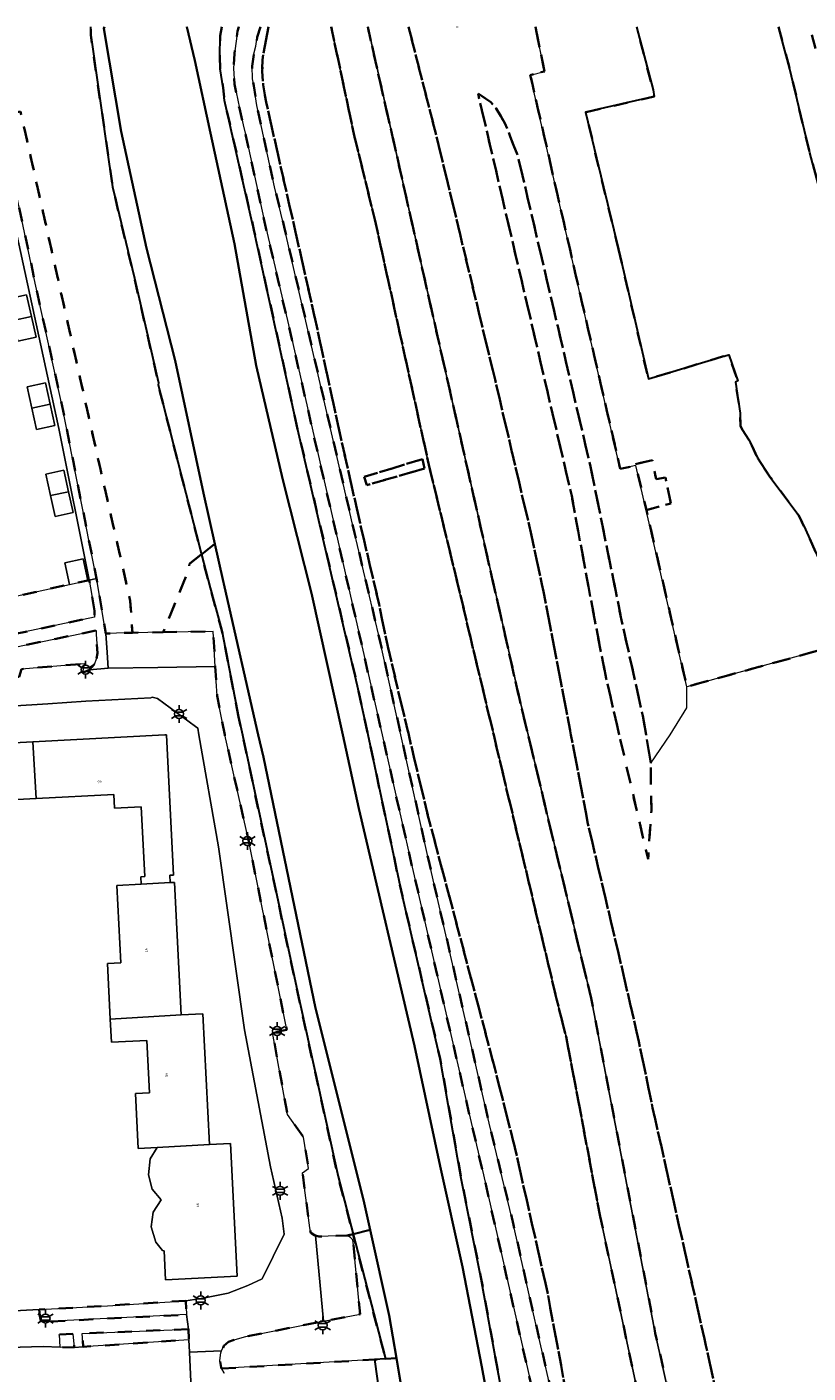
# Model space of a CAD drawing. Extents: x 105780 to 185197, y 477999 to 525027.
# Tile 347 of 562: x 107018 to 107129, y 479910 to 480100. Entities that reach past the tile are written whole.
import ezdxf
from ezdxf.enums import TextEntityAlignment as Align

# ---------------------------------------------------------------- set-up
doc = ezdxf.new("R2010")
doc.units = 0
doc.linetypes.add('XX-HIDDEN', pattern=[4, 2, -2])
for name, color, linetype, lineweight in [('B-GV-GR-MATERIAALGRENS-G', 252, 'XX-HIDDEN', 35), ('B-RO-IE-MEUBILAIR_WEGMEUBILAIR-S', 252, 'Continuous', 25), ('B-RO-IE-TERREINAFSCHEIDING_KUNSTMATIG_HEKWERK-G', 252, 'IE-TERREINAFSCHEIDING-KUNSTMATIG', 18), ('B-WE-GW-WATERGANG_SLOOT_INSTEEK-G', 252, 'Continuous', 30), ('B-XX-KG-KADASTRAAL_BEBOUWING-G', 252, 'Continuous', 20), ('B1-WE-GW-TALUD_KRUIN-G', 252, 'Continuous', 25), ('B1-WE-OG-BEBOUWING-T18', 7, 'Continuous', 18), ('B1-WE-OG-TERREIN_ERF-GV', 252, 'Continuous', 18), ('B1-WE-VH-VERHARDING_ASFALT-GV', 252, 'Continuous', 18), ('B1-WE-VH-VERHARDING_BETONSTRAATSTEEN-GV', 252, 'Continuous', 18), ('B1-WE-VH-VERHARDING_FUNDERING_ZAND-GV', 7, 'Continuous', 18), ('B1-WE-VH-VERHARDING_TEGEL-GV', 252, 'Continuous', 18)]:
    doc.layers.add(name, color=color, linetype=linetype, lineweight=lineweight)
doc.styles.add('NLCS-ISO', font='NLCS-ISO.ttf')
doc.styles.add('NLCS-ISO-M200-T18', font='NLCS-ISO.ttf', dxfattribs={"height": 0.36})
doc.linetypes.add('IE-TERREINAFSCHEIDING-KUNSTMATIG', pattern='A,4,[82,NLCS.SHX,S=0.75,R=90,X=0,Y=0],4,-2', length=10)

# ---------------------------------------------------------------- blocks, each defined once
blk = doc.blocks.new('B-SIE-WEG_LICHTMAST-SO')
at = {"ltscale": 0.1}
for p, q in [((-1.1, 0.63), (-2.19, 1.27)), ((0, 1.27), (0, 2.53)), ((1.1, 0.63), (2.19, 1.27)), ((-1.1, -0.63), (-2.19, -1.27)), ((0, -1.27), (0, -2.53)), ((1.1, -0.63), (2.19, -1.27))]:
    blk.add_line(p, q, dxfattribs=at)
at = {"flags": 128}
for points in [[(-1.16, 0.5), (1.16, 0.5)], [(-1.16, -0.5), (1.16, -0.5)]]:
    blk.add_lwpolyline(points, dxfattribs=at)
at = {"ltscale": 0.1}
blk.add_circle((0, 0), 1.27, dxfattribs=at)
at = {"style": 'NLCS-ISO'}
blk.add_attdef('TYPE', text='', height=1.8, dxfattribs=at).set_placement((0, 2.53), align=Align.BOTTOM_CENTER)

msp = doc.modelspace()

# ---------------------------------------------------------------- linework, layer by layer
at = {"layer": 'B-GV-GR-MATERIAALGRENS-G', "flags": 128}
for points in [[(106993.282, 480100.013), (106992.954, 480099.948), (106991.939, 480096.461), (106988.464, 480084.524), (106987.82, 480082.153), (106987.887, 480081.934), (106988.398, 480081.522), (106989.119, 480081.313), (106990.375, 480081.091), (106992.218, 480081.302), (106993.016, 480081.393), (106993.845, 480081.488), (107000, 480084.704), (107017.281, 480088.066), (107028.562, 480037.561), (107032.786, 480018.954), (107033.08, 480014.436), (107037.444, 480014.511), (107040.714, 480022.533), (107041.165, 480024.19), (107042.854, 480025.506), (107036.732, 480049.453), (107036.751, 480049.726), (107033.365, 480064.523), (107030.285, 480077.437), (107029.729, 480081.306), (107027.206, 480098.863), (107027.184, 480100.013)], [(107045.711, 480100.013), (107045.487, 480098.735), (107045.456, 480095.827), (107045.496, 480094.113), (107045.912, 480091.416), (107046.094, 480089.607), (107046.994, 480085.671), (107050.263, 480071.371), (107056.555, 480042.676), (107060.677, 480025.021), (107064.908, 480006.902), (107066.379, 480000), (107071.236, 479977.207), (107076.592, 479954.258), (107079.518, 479937.592), (107082.288, 479923.66), (107085.327, 479906.896), (107087.137, 479897.733), (107087.49, 479894.114), (107092.398, 479895.129), (107082.711, 479937.85), (107080.967, 479945.229), (107072.496, 479981.948), (107068.397, 480000), (107055.608, 480055.898), (107051.667, 480072.889), (107049.109, 480084.617), (107048.747, 480086.176), (107048.199, 480088.533), (107047.498, 480091.913), (107047.395, 480094.129), (107047.521, 480096.274), (107047.957, 480099.406), (107048.145, 480100.013)], [(107051.196, 480100.013), (107050.722, 480098.548), (107050.518, 480097.276), (107050.265, 480096.207), (107050.026, 480094.45), (107050.047, 480092.66), (107050.252, 480091.709), (107050.672, 480088.895), (107053.16, 480077.421), (107054.633, 480071.372), (107064.475, 480028.569), (107067.848, 480014.244), (107068.147, 480012.972), (107071.022, 480000), (107074.919, 479982.417), (107083.505, 479945.143), (107086.955, 479930.777), (107089.252, 479920.479), (107096.519, 479888.823), (107099.12, 479877.164), (107101.928, 479863.866), (107104.823, 479849.715), (107106.336, 479841.607), (107107.783, 479832.624), (107108.297, 479827.144), (107108.679, 479822.261), (107108.964, 479816.297), (107109.611, 479793.955), (107109.877, 479782.689), (107111.092, 479709.061), (107111.249, 479705.028), (107111.376, 479703.166), (107111.82, 479699.327), (107112.766, 479694.439), (107113.544, 479691.719), (107115.493, 479687.11), (107116.713, 479684.537), (107118, 479682.034), (107119.346, 479679.942), (107120.528, 479678.309), (107122.728, 479675.501), (107125.345, 479672.429), (107129.884, 479667.517), (107133.286, 479663.692), (107137.16, 479659.483), (107140.353, 479655.825), (107140.883, 479655.163), (107142.746, 479652.833), (107145.37, 479649.418), (107148.597, 479645.025), (107158.587, 479631.146), (107163.575, 479624.077), (107164.955, 479622.323), (107165.204, 479622.503), (107163.935, 479624.335), (107162.594, 479626.196), (107161.524, 479627.682), (107149.447, 479644.451), (107150.731, 479645.405), (107149.122, 479647.567), (107147.857, 479649.079), (107146.964, 479650.804), (107146.065, 479652.803), (107145.219, 479655.486), (107144.054, 479660.951), (107142.704, 479667.901), (107141.73, 479673.25), (107140.511, 479680.442), (107139.331, 479692.047), (107138.877, 479703.361), (107138.851, 479704.532), (107138.647, 479713.756), (107138.23, 479725.669), (107138.298, 479738.124), (107137.846, 479749.266), (107137.652, 479762.741), (107137.667, 479775.245), (107137.425, 479786.957), (107137.438, 479799.564), (107137.09, 479820.75), (107138.363, 479811.13), (107138.558, 479803.044), (107138.971, 479790.532), (107139.813, 479777.208), (107140.495, 479770.329), (107140.81, 479763.032), (107141.437, 479753.193), (107141.573, 479744.729), (107141.96, 479734.919), (107142.359, 479726.94), (107143.335, 479700.499), (107144.508, 479686.892), (107146.139, 479666.453), (107146.704, 479662.565), (107147.632, 479660.037), (107148.838, 479658.114), (107149.741, 479657.484), (107150.721, 479657.249), (107151.196, 479657.464), (107152.46, 479658.448), (107152.659, 479663.342), (107152.262, 479678.556), (107153.651, 479683.649), (107154.18, 479686.229), (107154.114, 479687.75), (107154.048, 479689.073), (107155.371, 479690.925), (107156.032, 479694.563), (107156.76, 479703.691), (107156.495, 479710.571), (107157.024, 479712.886), (107156.958, 479714.341), (107157.686, 479719.566), (107158.149, 479720.956), (107157.844, 479723.602), (107158.413, 479730.811), (107157.884, 479740.667), (107157.024, 479753.499), (107156.429, 479760.246), (107156.892, 479761.966), (107157.09, 479763.818), (107157.09, 479766.332), (107157.355, 479767.787), (107157.223, 479772.02), (107156.363, 479773.409), (107156.561, 479774.468), (107157.09, 479777.246), (107156.627, 479781.148), (107156.561, 479785.382), (107157.289, 479789.02), (107157.355, 479792.724), (107157.355, 479794.444), (107155.834, 479796.362), (107155.834, 479797.42), (107157.09, 479801.852), (107157.715, 479804.491), (107157.752, 479804.498), (107158.281, 479811.245), (107157.818, 479818.719), (107157.09, 479819.315), (107157.156, 479820.77), (107157.156, 479828.84), (107157.289, 479834.197), (107157.553, 479838.828), (107158.546, 479843.392), (107158.942, 479847.294), (107158.985, 479847.328), (107158.083, 479853.578), (107158.678, 479868.13), (107159.538, 479880.698), (107159.607, 479883.987), (107159.339, 479887.247), (107159.075, 479893.993), (107158.612, 479896.309), (107157.686, 479900.806), (107157.024, 479905.437), (107158.083, 479911.853), (107158.149, 479916.02), (107157.686, 479919.129), (107156.363, 479918.864), (107155.304, 479920.253), (107154.378, 479923.627), (107153.783, 479927.331), (107153.651, 479930.44), (107155.767, 479935.07), (107156.826, 479937.044), (107156.492, 479937.773), (107156.241, 479938.692), (107156.325, 479940.197), (107155.823, 479941.097), (107155.823, 479942.036), (107156.11, 479942.762), (107155.942, 479943.778), (107155.327, 479944.977), (107154.72, 479947.006), (107152.149, 479961.721), (107152.138, 479962.334), (107151.882, 479963.09), (107150.417, 479965.957), (107149.526, 479970.276), (107148.521, 479975.632), (107148.292, 479976.499), (107148.085, 479977.079), (107147.765, 479977.723), (107147.229, 479978.35), (107146.945, 479979.231), (107146.882, 479980.525), (107146.314, 479982.757), (107145.404, 479986.857), (107144.384, 479990.985), (107143.679, 479994.542), (107142.446, 479998.383), (107142.118, 480000), (107141.952, 480000.818), (107139.815, 480006.81), (107139.177, 480008.296), (107137.933, 480010.403), (107137.48, 480011.361), (107137.312, 480012.378), (107137.161, 480012.944), (107136.735, 480013.758), (107111.432, 480006.816), (107105.728, 480031.759), (107104.221, 480038.042), (107102.028, 480037.596), (107096.316, 480062.441), (107089.312, 480093.208), (107091.322, 480093.737), (107090.049, 480100.013)], [(107052.299, 480100.013), (107051.576, 480096.195), (107051.48, 480095.344), (107051.434, 480093.773), (107051.568, 480091.852), (107051.98, 480089.4), (107058.454, 480060.801), (107059.223, 480057.248), (107062.293, 480043.062), (107065.26, 480029.916), (107067.936, 480018.472), (107068.757, 480014.452), (107069.112, 480012.712), (107072.131, 480000), (107074.735, 479989.036), (107084.296, 479952.919), (107087.124, 479941.728), (107091.732, 479921.286), (107094.99, 479903.842), (107101.277, 479874.765), (107103.605, 479866.144), (107105.374, 479857.288), (107107.504, 479844.506), (107109.162, 479832.945), (107110.261, 479817.233), (107111.96, 479789.868), (107115.002, 479755.092), (107115.25, 479749.811), (107116.003, 479733.784), (107115.759, 479713.8), (107116.148, 479703.152), (107116.328, 479696.553), (107117.117, 479691.815), (107117.901, 479688.052), (107118.861, 479684.858), (107120.017, 479682.078), (107121.618, 479679.308), (107123.705, 479676.207), (107126.922, 479672.292), (107128.971, 479670.097), (107130.027, 479669.555), (107130.695, 479669.485), (107131.236, 479669.77), (107131.818, 479670.552), (107132.542, 479671.834), (107132.918, 479673.381), (107133.255, 479675.937), (107133.249, 479680.864), (107130.983, 479749.44), (107130.979, 479749.711), (107130.684, 479767.668), (107130.104, 479784.624), (107129.953, 479800.768), (107129.984, 479810.245), (107130.195, 479817.742), (107129.97, 479825.588), (107129.274, 479834.656), (107128.932, 479840.874), (107128.481, 479846.56), (107127.483, 479852.234), (107114.136, 479913.742), (107106.604, 479947.325), (107104.652, 479956.69), (107102.142, 479967.572), (107097.461, 479987.429), (107095.051, 480000), (107090.964, 480021.317), (107089.486, 480028.175), (107084.331, 480050.216), (107076.197, 480083.965), (107072.11, 480100.013)], [(107072.11, 480100.013), (107076.197, 480083.965), (107084.331, 480050.216), (107089.486, 480028.175), (107090.964, 480021.317), (107095.051, 480000), (107097.461, 479987.429), (107102.142, 479967.572), (107104.652, 479956.69), (107106.604, 479947.325), (107114.136, 479913.742), (107127.483, 479852.234), (107128.481, 479846.56), (107128.932, 479840.874), (107129.274, 479834.656), (107129.97, 479825.588), (107130.195, 479817.742), (107129.984, 479810.245), (107129.953, 479800.768), (107130.104, 479784.624), (107130.684, 479767.668), (107130.979, 479749.711), (107130.983, 479749.44), (107133.249, 479680.864), (107133.255, 479675.937), (107132.918, 479673.381), (107132.542, 479671.834), (107131.818, 479670.552), (107131.236, 479669.77), (107130.695, 479669.485), (107130.027, 479669.555), (107128.971, 479670.097), (107126.922, 479672.292), (107123.705, 479676.207), (107121.618, 479679.308), (107120.017, 479682.078), (107118.861, 479684.858), (107117.901, 479688.052), (107117.117, 479691.815), (107116.328, 479696.553), (107116.148, 479703.152), (107115.759, 479713.8), (107116.003, 479733.784), (107115.25, 479749.811), (107115.002, 479755.092), (107111.96, 479789.868), (107110.261, 479817.233), (107109.162, 479832.945), (107107.504, 479844.506), (107105.374, 479857.288), (107103.605, 479866.144), (107101.277, 479874.765), (107094.99, 479903.842), (107091.732, 479921.286), (107087.124, 479941.728), (107084.296, 479952.919), (107074.735, 479989.036), (107072.131, 480000), (107069.112, 480012.712), (107068.757, 480014.452), (107067.936, 480018.472), (107065.26, 480029.916), (107062.293, 480043.062), (107059.223, 480057.248), (107058.454, 480060.801), (107051.98, 480089.4), (107051.568, 480091.852), (107051.434, 480093.773), (107051.48, 480095.344), (107051.576, 480096.195), (107052.299, 480100.013)], [(107099.195, 479931.957), (107094.374, 479957.39), (107093.065, 479962.531), (107084.14, 480000), (107079.37, 480020.025), (107075.068, 480037.749), (107070.235, 480059.675), (107067.381, 480072.621), (107064.378, 480084.894), (107061.184, 480100.013)], [(107061.184, 480100.013), (107064.378, 480084.894), (107067.381, 480072.621), (107070.235, 480059.675), (107075.068, 480037.749), (107079.37, 480020.025), (107084.14, 480000), (107093.065, 479962.531), (107094.374, 479957.39), (107099.195, 479931.957), (107114.115, 479861.983), (107116.191, 479854.708), (107117.747, 479847.764), (107118.524, 479841.68), (107118.809, 479836.07), (107118.927, 479830.736), (107118.795, 479816.569), (107119.317, 479775.066), (107119.888, 479757.751), (107120.229, 479750.047), (107120.536, 479743.106), (107120.936, 479731.175), (107121.295, 479713.325), (107121.605, 479700.845), (107121.724, 479693.133), (107121.931, 479689.186), (107122.231, 479686.422), (107122.795, 479684.142), (107123.579, 479681.919), (107124.866, 479680.185), (107125.826, 479678.564), (107126.517, 479678.237), (107126.971, 479678.607), (107127.336, 479679.128), (107127.526, 479680.586), (107127.363, 479696.473), (107126.423, 479722.812), (107125.757, 479749.585), (107125.215, 479771.365), (107124.651, 479787.637), (107124.401, 479797.381), (107124.432, 479813.05), (107124.205, 479820.999), (107124.089, 479827.035), (107123.489, 479841.031), (107122.696, 479846.761), (107121.588, 479851.954), (107118.22, 479865.119), (107106.982, 479915.503), (107097.91, 479962.824)], [(107097.91, 479962.824), (107089.004, 480000), (107087.674, 480005.551), (107076.903, 480053.243), (107066.341, 480100.013)], [(107066.341, 480100.013), (107076.903, 480053.243), (107087.674, 480005.551), (107089.004, 480000), (107097.91, 479962.824), (107106.982, 479915.503), (107118.22, 479865.119), (107121.588, 479851.954), (107122.696, 479846.761), (107123.489, 479841.031), (107124.089, 479827.035), (107124.205, 479820.999), (107124.432, 479813.05), (107124.401, 479797.381), (107124.651, 479787.637), (107125.215, 479771.365), (107125.757, 479749.585), (107126.423, 479722.812), (107127.363, 479696.473), (107127.526, 479680.586), (107127.336, 479679.128), (107126.971, 479678.607), (107126.517, 479678.237), (107125.826, 479678.564), (107124.866, 479680.185), (107123.579, 479681.919), (107122.795, 479684.142), (107122.231, 479686.422), (107121.931, 479689.186), (107121.724, 479693.133), (107121.605, 479700.845), (107121.295, 479713.325), (107120.936, 479731.175), (107120.536, 479743.106), (107120.229, 479750.047), (107119.888, 479757.751), (107119.317, 479775.066), (107118.795, 479816.569), (107118.927, 479830.736), (107118.809, 479836.07), (107118.524, 479841.68), (107117.747, 479847.764), (107116.191, 479854.708), (107114.115, 479861.983), (107099.195, 479931.957)], [(107078.988, 480100.013), (107078.985, 480099.967), (107078.975, 480100.013)], [(107078.975, 480100.013), (107078.985, 480099.967), (107078.988, 480100.013)], [(107090.049, 480100.013), (107091.322, 480093.737), (107089.312, 480093.208), (107096.316, 480062.441), (107102.028, 480037.596), (107104.221, 480038.042), (107104.18, 480038.251), (107106.581, 480038.804), (107107.099, 480036.113), (107108.41, 480036.387), (107109.191, 480032.704), (107105.728, 480031.759), (107111.432, 480006.816), (107136.735, 480013.758), (107136.44, 480014.098), (107135.706, 480014.493), (107135.085, 480015.059), (107134.801, 480015.705), (107134.614, 480016.738), (107132.602, 480020.375), (107130.858, 480023.112), (107128.22, 480029.03), (107127.238, 480031.013), (107123.09, 480036.616), (107121.399, 480039.14), (107120.634, 480040.869), (107120.21, 480041.703), (107119.233, 480043.145), (107118.995, 480043.65), (107118.982, 480045.472), (107118.288, 480049.81), (107118.65, 480050.042), (107117.361, 480053.708), (107116.493, 480053.446), (107106.004, 480050.28), (107101.787, 480068.628)], [(107101.787, 480068.628), (107101.457, 480069.993), (107097.122, 480087.964), (107106.825, 480090.181), (107106.654, 480091.103), (107104.328, 480100.013)], [(107124.378, 480100.013), (107125.972, 480094.059), (107128.795, 480082.229), (107132.813, 480067.194), (107134.689, 480067.866), (107137.441, 480068.852), (107128.788, 480100.013)]]:
    msp.add_lwpolyline(points, dxfattribs=at)
for points in [[(107106.325, 479995.996), (107105.664, 480000), (107105.215, 480002.717), (107102.215, 480016.189), (107097.818, 480037.941), (107093.182, 480057.741), (107087.513, 480081.953), (107086.918, 480083.307), (107086.455, 480084.515), (107086.166, 480085.443), (107085.72, 480086.411), (107085.168, 480087.406), (107084.49, 480088.479), (107083.755, 480089.375), (107081.929, 480090.609), (107089.797, 480056.815), (107095.161, 480033.775), (107098.427, 480016.152), (107100.048, 480007.954), (107101.889, 480000), (107105.956, 479982.428), (107106.422, 479989.306)], [(107101.889, 480000), (107100.048, 480007.954), (107098.427, 480016.152), (107095.161, 480033.775), (107089.797, 480056.815), (107081.929, 480090.609), (107083.755, 480089.375), (107084.49, 480088.479), (107085.168, 480087.406), (107085.72, 480086.411), (107086.166, 480085.443), (107086.455, 480084.515), (107086.918, 480083.307), (107087.513, 480081.953), (107093.182, 480057.741), (107097.818, 480037.941), (107102.215, 480016.189), (107105.215, 480002.717), (107105.664, 480000), (107106.325, 479995.996), (107106.422, 479989.306), (107105.956, 479982.428)], [(107000, 480084.704), (106993.845, 480081.488), (107010.374, 480085.121), (107014.675, 480085.962), (107019.355, 480063.813), (107023.167, 480046.452), (107028.021, 480022.087), (107028.056, 480021.913), (107029.329, 480014.316), (107030.854, 480014.397), (107033.08, 480014.436), (107032.786, 480018.954), (107028.562, 480037.561), (107017.281, 480088.066)], [(107074.352, 480037.63), (107066.194, 480035.287), (107065.82, 480036.45), (107074.087, 480038.955)], [(107074.352, 480037.63), (107074.087, 480038.955), (107065.82, 480036.45), (107066.194, 480035.287)], [(107108.41, 480036.387), (107107.099, 480036.113), (107106.581, 480038.804), (107104.18, 480038.251), (107104.221, 480038.042), (107105.728, 480031.759), (107109.191, 480032.704)], [(107048.092, 480002.554), (107045.74, 480014.768), (107044.159, 480020.436), (107044.058, 480020.797), (107042.854, 480025.506), (107041.165, 480024.19), (107040.714, 480022.533), (107037.444, 480014.511), (107044.49, 480014.633), (107044.801, 480009.678), (107045.061, 480005.536), (107046.137, 480000), (107049.571, 479984.735), (107054.895, 479958.344), (107052.887, 479957.972), (107055.002, 479946.391), (107057.265, 479943.164), (107057.994, 479938.732), (107057.124, 479938.159), (107058.153, 479930.361), (107058.294, 479929.649), (107058.815, 479929.318), (107058.945, 479929.28), (107059.417, 479929.143), (107063.434, 479929.283), (107064.264, 479929.485), (107062.151, 479937.612), (107056.405, 479963.718), (107048.639, 480000)], [(107027.729, 480017.528), (107026.997, 480021.846), (107026.804, 480021.801), (107024.21, 480021.261), (107015.081, 480019.254), (107005.719, 480017.273), (107005.82, 480016.796), (107000.436, 480015.61), (107001.39, 480011.056), (107027.742, 480016.645)], [(107028.022, 480010.779), (107028.15, 480011.567), (107027.972, 480014.244), (107027.963, 480014.736), (107010.442, 480011.182), (107008.037, 480010.725), (107007.892, 480007.698), (107011.201, 480007.79), (107017.075, 480008.184), (107017.425, 480009.312), (107026.31, 480010.056), (107026.071, 480008.788), (107027.002, 480009.177), (107027.692, 480009.945)], [(107045.693, 479910.499), (107067.318, 479911.775), (107068.844, 479911.865), (107064.264, 479929.485), (107063.434, 479929.283), (107063.919, 479929.02), (107064.199, 479928.718), (107064.292, 479928.395), (107065.278, 479918.189), (107060.114, 479917.174), (107049.107, 479915.009), (107047.627, 479914.617), (107046.643, 479914.253), (107046.006, 479913.692), (107045.698, 479913.004), (107045.565, 479912.707), (107045.452, 479911.644), (107045.611, 479910.655)], [(107040.651, 479920.078), (107029.579, 479919.369), (107019.932, 479918.818), (107020.076, 479917.075), (107040.723, 479918.11)], [(107024.674, 479915.39), (107022.776, 479915.312), (107022.884, 479913.519), (107024.868, 479913.465)], [(107041.009, 479916.063), (107026.006, 479915.445), (107026.132, 479913.561), (107041.076, 479914.573)]]:
    msp.add_lwpolyline(points, close=True, dxfattribs=at)
at = {"layer": 'B-RO-IE-TERREINAFSCHEIDING_KUNSTMATIG_HEKWERK-G', "flags": 128}
for points in [[(107106.325, 479995.996), (107109.099, 480000), (107111.423, 480003.829), (107111.432, 480006.816), (107105.67, 480031.745), (107104.221, 480038.042), (107102.028, 480037.596), (107096.316, 480062.441), (107089.312, 480093.208), (107091.322, 480093.737), (107090.049, 480100.013)], [(107136.735, 480013.758), (107111.432, 480006.816)]]:
    msp.add_lwpolyline(points, dxfattribs=at)
at = {"layer": 'B-WE-GW-WATERGANG_SLOOT_INSTEEK-G', "flags": 128}
for points in [[(107027.184, 480100.013), (107027.206, 480098.863), (107029.729, 480081.306), (107030.285, 480077.437), (107033.365, 480064.523), (107036.751, 480049.726), (107036.732, 480049.453), (107042.854, 480025.506), (107044.733, 480026.97), (107043.135, 480034.146), (107039.124, 480052.872), (107035.088, 480068.753), (107031.491, 480085.25), (107029.048, 480099.777), (107029.125, 480100.013)], [(107029.125, 480100.013), (107029.048, 480099.777), (107031.491, 480085.25), (107035.088, 480068.753), (107039.124, 480052.872), (107043.135, 480034.146), (107044.733, 480026.97), (107045.848, 480021.963), (107046.084, 480020.932), (107050.873, 480000), (107051.591, 479996.86), (107058.959, 479961.39), (107065.724, 479934.335), (107066.678, 479930.073), (107069.378, 479918.003), (107070.389, 479911.956), (107072.928, 479896.699)], [(107047.5, 480069.394), (107044.122, 480085.014), (107041.906, 480095.263), (107040.794, 480100.013)], [(107040.794, 480100.013), (107041.906, 480095.263), (107044.122, 480085.014), (107047.5, 480069.394), (107050.56, 480052.204), (107054.322, 480036.046), (107058.403, 480020.03), (107062.814, 480000), (107065.099, 479989.627), (107072.959, 479956.07), (107076.588, 479939.063), (107079.747, 479924.852), (107082.454, 479910.714), (107083.946, 479902.793)], [(107066.379, 480000), (107064.908, 480006.902), (107060.677, 480025.021), (107056.555, 480042.676), (107050.263, 480071.371), (107046.994, 480085.671), (107046.094, 480089.607), (107045.912, 480091.416), (107045.496, 480094.113), (107045.456, 480095.827), (107045.487, 480098.735), (107045.711, 480100.013)], [(107104.328, 480100.013), (107106.654, 480091.103), (107106.825, 480090.181), (107097.122, 480087.964), (107101.457, 480069.993), (107101.787, 480068.628), (107106.004, 480050.28), (107116.493, 480053.446), (107117.361, 480053.708), (107118.65, 480050.042), (107118.288, 480049.81), (107118.982, 480045.472), (107118.995, 480043.65), (107119.233, 480043.145), (107120.21, 480041.703), (107120.634, 480040.869), (107121.399, 480039.14), (107123.09, 480036.616), (107127.238, 480031.013), (107128.22, 480029.03), (107130.858, 480023.112)], [(107135.318, 480057.988), (107133.388, 480065.043), (107132.813, 480067.194), (107128.795, 480082.229), (107125.972, 480094.059), (107124.378, 480100.013)], [(107083.946, 479902.793), (107082.454, 479910.714), (107079.747, 479924.852), (107076.588, 479939.063), (107072.959, 479956.07), (107065.099, 479989.627), (107062.814, 480000), (107058.403, 480020.03), (107054.322, 480036.046), (107050.56, 480052.204), (107047.5, 480069.394)], [(107085.327, 479906.896), (107082.288, 479923.66), (107079.518, 479937.592), (107076.592, 479954.258), (107071.236, 479977.207), (107066.379, 480000)]]:
    msp.add_lwpolyline(points, dxfattribs=at)
for points in [[(107044.733, 480026.97), (107042.854, 480025.506), (107044.058, 480020.797), (107044.159, 480020.436), (107045.74, 480014.768), (107048.092, 480002.554), (107048.639, 480000), (107056.405, 479963.718), (107062.151, 479937.612), (107064.264, 479929.485), (107066.678, 479930.073), (107065.724, 479934.335), (107058.959, 479961.39), (107051.591, 479996.86), (107050.873, 480000), (107046.084, 480020.932), (107045.848, 480021.963)], [(107066.678, 479930.073), (107064.264, 479929.485), (107068.844, 479911.865), (107070.389, 479911.956), (107069.378, 479918.003)], [(107070.389, 479911.956), (107068.844, 479911.865), (107067.318, 479911.775), (107070.173, 479891.325), (107073.573, 479891.403), (107073.539, 479891.813), (107072.928, 479896.699)]]:
    msp.add_lwpolyline(points, close=True, dxfattribs=at)
at = {"layer": 'B-XX-KG-KADASTRAAL_BEBOUWING-G', "flags": 128}
for points in [[(107016.217, 480058.564), (107018.81, 480059.112), (107018.124, 480062.165), (107015.539, 480061.584)], [(107018.81, 480059.112), (107016.217, 480058.564), (107016.88, 480055.614), (107019.465, 480056.195)], [(107018.864, 480046.17), (107021.473, 480046.722), (107020.813, 480049.758), (107018.207, 480049.191)], [(107021.473, 480046.722), (107018.864, 480046.17), (107019.52, 480043.154), (107022.126, 480043.721)], [(107024.072, 480034.342), (107023.402, 480037.39), (107020.854, 480036.83), (107021.52, 480033.802)], [(107024.072, 480034.342), (107021.52, 480033.802), (107022.167, 480030.861), (107024.715, 480031.421)], [(107024.21, 480021.261), (107026.804, 480021.801), (107026.123, 480024.89), (107023.535, 480024.319)], [(107019.023, 479999.034), (107000.185, 479998.057), (107001.225, 479978.013), (107005.695, 479978.245), (107005.176, 479988.255), (107008.827, 479988.444), (107008.723, 479990.446), (107019.486, 479991.004)], [(107019.023, 479999.034), (107019.486, 479991.004), (107030.475, 479991.574), (107030.574, 479989.666), (107034.321, 479989.86), (107034.834, 479979.984), (107034.265, 479979.951), (107034.306, 479978.922), (107038.42, 479979.132), (107038.383, 479980.168), (107038.916, 479980.196), (107037.889, 480000), (107037.657, 480000)], [(107038.42, 479979.132), (107034.306, 479978.922), (107030.897, 479978.749), (107031.452, 479967.817), (107029.551, 479967.721), (107029.951, 479959.852), (107039.969, 479960.445), (107039.018, 479979.162)], [(107039.969, 479960.445), (107029.951, 479959.852), (107030.117, 479956.586), (107035.104, 479956.839), (107035.479, 479949.447), (107033.524, 479949.348), (107033.919, 479941.577), (107036.604, 479941.714), (107043.986, 479942.138), (107043.049, 479960.602)], [(107043.986, 479942.138), (107036.604, 479941.714), (107035.606, 479940.115), (107035.354, 479937.867), (107035.867, 479935.839), (107037.146, 479934.324), (107036.032, 479932.562), (107035.759, 479930.503), (107036.399, 479928.349), (107037.342, 479927.148), (107037.572, 479927.106), (107037.779, 479923.031), (107047.893, 479923.544), (107046.94, 479942.288)]]:
    msp.add_lwpolyline(points, close=True, dxfattribs=at)
at = {"layer": 'B1-WE-GW-TALUD_KRUIN-G', "flags": 128}
for points in [[(107121.605, 479700.845), (107121.295, 479713.325), (107120.936, 479731.175), (107120.536, 479743.106), (107120.229, 479750.047), (107119.888, 479757.751), (107119.317, 479775.066), (107118.795, 479816.569), (107118.927, 479830.736), (107118.809, 479836.07), (107118.524, 479841.68), (107117.747, 479847.764), (107116.191, 479854.708), (107114.115, 479861.983), (107099.195, 479931.957), (107094.374, 479957.39), (107093.065, 479962.531), (107084.14, 480000), (107079.37, 480020.025), (107075.068, 480037.749), (107070.235, 480059.675), (107067.381, 480072.621), (107064.378, 480084.894), (107061.184, 480100.013)], [(107066.341, 480100.013), (107076.903, 480053.243), (107087.674, 480005.551), (107089.004, 480000), (107097.91, 479962.824), (107106.982, 479915.503), (107118.22, 479865.119)]]:
    msp.add_lwpolyline(points, dxfattribs=at)
at = {"layer": 'B1-WE-OG-TERREIN_ERF-GV', "flags": 128}
for points in [[(107013.791, 480084.176), (107013.504, 480084.116), (107014.145, 480081.043), (107011.534, 480080.499), (107010.893, 480083.572), (107001.882, 480081.645), (107003.235, 480075.25), (107004.547, 480069.05), (107005.858, 480062.85), (107007.17, 480056.65), (107008.478, 480050.465), (107009.793, 480044.25), (107011.105, 480038.05), (107012.411, 480031.874), (107013.738, 480025.604), (107015.081, 480019.254), (107024.21, 480021.261), (107023.535, 480024.319), (107026.123, 480024.89), (107026.804, 480021.801), (107026.997, 480021.846), (107026.987, 480021.907), (107022.699, 480043.283)], [(107015.539, 480061.584), (107018.124, 480062.165), (107018.81, 480059.112), (107019.465, 480056.195), (107016.88, 480055.614), (107016.217, 480058.564)], [(107020.813, 480049.758), (107021.473, 480046.722), (107022.126, 480043.721), (107019.52, 480043.154), (107018.864, 480046.17), (107018.207, 480049.191)], [(107023.402, 480037.39), (107024.072, 480034.342), (107024.715, 480031.421), (107022.167, 480030.861), (107021.52, 480033.802), (107020.854, 480036.83)]]:
    msp.add_lwpolyline(points, close=True, dxfattribs=at)
for points in [[(106994.168, 479917.476), (107019.932, 479918.818), (107029.579, 479919.369), (107040.651, 479920.078), (107043.079, 479920.446), (107046.629, 479921.128), (107049.41, 479922.212), (107051.414, 479923.186), (107054.53, 479929.454), (107054.237, 479931.75), (107052.592, 479939.005), (107048.941, 479958.356), (107045.249, 479984.198), (107042.479, 480000), (107042.315, 480000.936), (107042.011, 480001.209), (107036.635, 480005.137), (107035.892, 480005.352), (107035.678, 480005.222), (107026.508, 480004.749), (107021.116, 480004.413), (106999.776, 480003.083)], [(107000.185, 479998.057), (107019.023, 479999.034), (107037.657, 480000), (107037.889, 480000), (107038.916, 479980.196), (107038.383, 479980.168), (107038.42, 479979.132), (107039.018, 479979.162), (107039.969, 479960.445), (107043.049, 479960.602), (107043.986, 479942.138), (107046.94, 479942.288), (107047.893, 479923.544), (107037.779, 479923.031), (107037.572, 479927.106), (107037.342, 479927.148), (107036.399, 479928.349), (107035.759, 479930.503), (107036.032, 479932.562), (107037.146, 479934.324), (107035.867, 479935.839), (107035.354, 479937.867), (107035.606, 479940.115), (107036.604, 479941.714), (107033.919, 479941.577), (107033.524, 479949.348), (107035.479, 479949.447), (107035.104, 479956.839), (107030.117, 479956.586), (107029.951, 479959.852), (107029.551, 479967.721), (107031.452, 479967.817), (107030.897, 479978.749), (107034.306, 479978.922), (107034.265, 479979.951), (107034.834, 479979.984), (107034.321, 479989.86), (107030.574, 479989.666), (107030.475, 479991.574), (107019.486, 479991.004), (107008.723, 479990.446)], [(107011.249, 479829.931), (107027.462, 479830.854), (107040.582, 479831.517), (107040.045, 479836.517), (107042.18, 479836.684), (107041.05, 479855.338), (107041.216, 479855.547), (107044.24, 479855.734), (107044.339, 479855.873), (107042.363, 479885.746), (107041.155, 479912.801), (107041.076, 479914.573), (107026.132, 479913.561), (107024.868, 479913.465), (107022.884, 479913.519), (107020.494, 479913.585), (107015.574, 479913.445)], [(107070.173, 479891.325), (107067.318, 479911.775), (107045.693, 479910.499), (107046.039, 479909.844)]]:
    msp.add_lwpolyline(points, dxfattribs=at)
at = {"layer": 'B1-WE-VH-VERHARDING_ASFALT-GV', "flags": 128}
for points in [[(107048.145, 480100.013), (107047.957, 480099.406), (107047.521, 480096.274), (107047.395, 480094.129), (107047.498, 480091.913), (107048.199, 480088.533), (107048.747, 480086.176), (107049.109, 480084.617), (107051.667, 480072.889), (107055.608, 480055.898), (107068.397, 480000), (107072.496, 479981.948), (107080.967, 479945.229), (107082.711, 479937.85), (107092.398, 479895.129)], [(107096.519, 479888.823), (107089.252, 479920.479), (107086.955, 479930.777), (107083.505, 479945.143), (107074.919, 479982.417), (107071.022, 480000), (107068.147, 480012.972), (107067.848, 480014.244), (107064.475, 480028.569), (107054.633, 480071.372), (107053.16, 480077.421), (107050.672, 480088.895), (107050.252, 480091.709), (107050.047, 480092.66), (107050.026, 480094.45), (107050.265, 480096.207), (107050.518, 480097.276), (107050.722, 480098.548), (107051.196, 480100.013)]]:
    msp.add_lwpolyline(points, dxfattribs=at)
at = {"layer": 'B1-WE-VH-VERHARDING_BETONSTRAATSTEEN-GV', "flags": 128}
for points in [[(107044.49, 480014.633), (107037.444, 480014.511), (107033.08, 480014.436), (107030.854, 480014.397), (107029.329, 480014.316), (107029.507, 480011.639), (107029.655, 480009.415), (107036.701, 480009.537), (107044.801, 480009.678)], [(107064.292, 479928.395), (107064.199, 479928.718), (107063.919, 479929.02), (107063.434, 479929.283), (107059.417, 479929.143), (107058.945, 479929.28), (107060.114, 479917.174), (107065.278, 479918.189)], [(107022.776, 479915.312), (107024.674, 479915.39), (107024.868, 479913.465), (107026.132, 479913.561), (107026.006, 479915.445), (107041.009, 479916.063), (107040.723, 479918.11), (107020.076, 479917.075), (107019.932, 479918.818), (106994.168, 479917.476), (106994.249, 479913.382), (106996.719, 479913.584), (107007.677, 479914.481), (107007.771, 479912.922), (107008.883, 479913.038), (107008.814, 479914.197), (107010.287, 479914.28), (107010.352, 479913.189), (107011.789, 479913.338), (107015.574, 479913.445), (107020.494, 479913.585), (107022.884, 479913.519)]]:
    msp.add_lwpolyline(points, close=True, dxfattribs=at)
for points in [[(106999.776, 480003.083), (107021.116, 480004.413), (107026.508, 480004.749), (107035.678, 480005.222), (107035.892, 480005.352), (107036.635, 480005.137), (107042.011, 480001.209), (107042.315, 480000.936), (107042.479, 480000), (107045.249, 479984.198), (107048.941, 479958.356), (107052.592, 479939.005), (107054.237, 479931.75), (107054.53, 479929.454), (107051.414, 479923.186), (107049.41, 479922.212), (107046.629, 479921.128), (107043.079, 479920.446), (107040.651, 479920.078), (107040.723, 479918.11), (107041.009, 479916.063), (107041.076, 479914.573), (107041.155, 479912.801), (107045.698, 479913.004), (107046.006, 479913.692), (107046.643, 479914.253), (107047.627, 479914.617), (107049.107, 479915.009), (107060.114, 479917.174), (107058.945, 479929.28), (107058.815, 479929.318), (107058.294, 479929.649), (107058.153, 479930.361), (107057.124, 479938.159), (107057.994, 479938.732), (107057.265, 479943.164), (107055.002, 479946.391), (107052.887, 479957.972), (107054.895, 479958.344), (107049.571, 479984.735), (107046.137, 480000), (107045.061, 480005.536), (107044.801, 480009.678), (107036.701, 480009.537), (107029.655, 480009.415), (107027.002, 480009.177), (107026.071, 480008.788), (107026.31, 480010.056), (107017.425, 480009.312)], [(107046.039, 479909.844), (107045.693, 479910.499), (107045.611, 479910.655), (107045.452, 479911.644), (107045.565, 479912.707), (107045.698, 479913.004), (107041.155, 479912.801), (107042.363, 479885.746)]]:
    msp.add_lwpolyline(points, dxfattribs=at)
at = {"layer": 'B1-WE-VH-VERHARDING_FUNDERING_ZAND-GV', "flags": 128}
msp.add_lwpolyline([(107023.167, 480046.452), (107019.355, 480063.813), (107014.675, 480085.962), (107010.374, 480085.121), (106993.845, 480081.488), (106993.016, 480081.393), (106992.218, 480081.302), (106992.562, 480079.674), (106996.507, 480080.508), (107001.882, 480081.645), (107010.893, 480083.572), (107013.504, 480084.116), (107013.791, 480084.176), (107022.699, 480043.283), (107026.987, 480021.907), (107026.997, 480021.846), (107028.021, 480022.087)], close=True, dxfattribs=at)
at = {"layer": 'B1-WE-VH-VERHARDING_TEGEL-GV', "flags": 128}
msp.add_lwpolyline([(107027.963, 480014.736), (107027.972, 480014.244), (107028.15, 480011.567), (107028.022, 480010.779), (107027.692, 480009.945), (107027.002, 480009.177), (107029.655, 480009.415), (107029.507, 480011.639), (107029.329, 480014.316), (107028.056, 480021.913), (107028.021, 480022.087), (107026.997, 480021.846), (107027.729, 480017.528), (107027.742, 480016.645), (107001.39, 480011.056), (107001.711, 480009.524), (107006.781, 480010.487), (107008.037, 480010.725), (107010.442, 480011.182)], close=True, dxfattribs=at)

# ---------------------------------------------------------------- block references
at = {"layer": 'B-RO-IE-MEUBILAIR_WEGMEUBILAIR-S', "xscale": 0.5, "yscale": 0.5, "zscale": 0.5}
for p in [(107026.463, 480009.222), (107039.685, 480002.959), (107049.345, 479985.017), (107053.532, 479958.181), (107053.957, 479935.598), (107042.75, 479920.11), (107020.807, 479917.561), (107059.977, 479916.602)]:
    msp.add_blockref('B-SIE-WEG_LICHTMAST-SO', p, dxfattribs=at)

# ---------------------------------------------------------------- texts
at = {"layer": 'B1-WE-OG-BEBOUWING-T18', "style": 'NLCS-ISO-M200-T18'}
for s, rotation, p in [('99', 3, (107028.433, 479993.37)), ('97', 272.9, (107035.047, 479969.567)), ('95', 274.2, (107037.868, 479951.99)), ('93', 272.9, (107042.322, 479933.582))]:
    msp.add_text(s, height=0.36, rotation=rotation, dxfattribs=at).set_placement(p, align=Align.MIDDLE)

doc.saveas('drawing.dxf')
